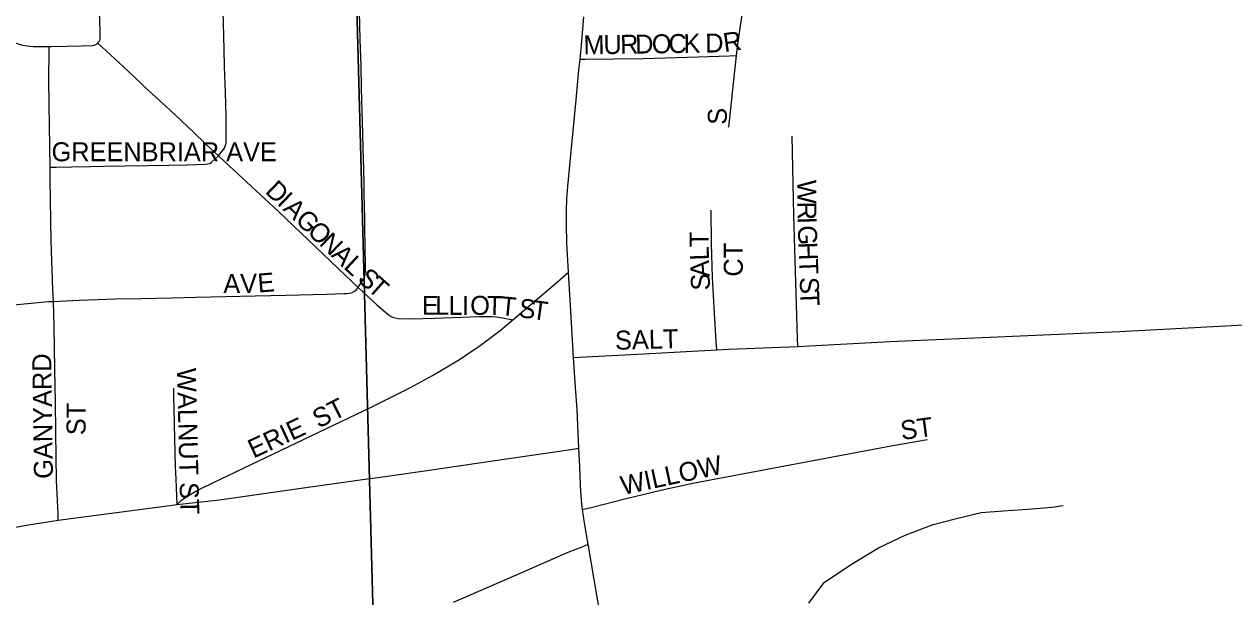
# Model space of a CAD drawing. Extents: x 1985906 to 2360102, y 891258 to 1222054.
# Drawn here: x 2165450 to 2168641, y 1081312 to 1082821 of the extents above; entities that cross this region are included whole.
import ezdxf

# ---------------------------------------------------------------- set-up
doc = ezdxf.new("R2010")
doc.units = 0
for name, color, linetype in [('GM_X_City_Street', 7, 'Continuous'), ('GM_X_City_Street_Text', 7, 'Continuous'), ('GM_X_Minor_River', 7, 'Continuous'), ('GM_X_Section', 7, 'Continuous')]:
    doc.layers.add(name, color=color, linetype=linetype)

msp = doc.modelspace()

# ---------------------------------------------------------------- linework, layer by layer
at = {"layer": 'GM_X_City_Street'}
for points in [[(2165644.2, 1082771.8), (2165646.5, 1082774.7), (2165647.5, 1082776.3), (2165648.5, 1082777.9), (2165649.1, 1082779.4), (2165649.6, 1082780.9), (2165650, 1082782.3), (2165650.2, 1082783.7), (2165650.4, 1082785.3), (2165650.5, 1082786.8), (2165650.6, 1082805), (2165648.9, 1082853), (2165647.2, 1082952.4)], [(2165962.4, 1082474.5), (2165972.1, 1082487.2), (2165978, 1082494.9), (2165981.1, 1082502.2), (2165982.3, 1082507.5), (2165982.9, 1082516.4), (2165983, 1082579.4), (2165981, 1082641.4), (2165978.7, 1082709.6), (2165977.2, 1082754.5), (2165975.3, 1082823.8), (2165974, 1082881.1), (2165972.8, 1082937.7), (2165972.5, 1082947.5)], [(2166331.2, 1082127.6), (2166341.1, 1082143.7), (2166347.3, 1082153.7), (2166349.6, 1082161.5), (2166350.6, 1082171.9), (2166350.1, 1082199), (2166349.7, 1082219.8), (2166349.3, 1082246.9), (2166348.8, 1082277.1), (2166348.2, 1082308.4), (2166347.7, 1082340.7), (2166347.1, 1082374), (2166346.6, 1082403.7), (2166346, 1082438.1), (2166344.1, 1082494.4), (2166342.8, 1082533.5), (2166341.4, 1082593.4), (2166340.1, 1082653.3), (2166338.7, 1082711.6), (2166336.5, 1082781.5), (2166334.1, 1082855), (2166332, 1082922.2), (2166331.1, 1082949.7)], [(2167329.2, 1082739.1), (2167331.8, 1082762.6), (2167343, 1082841.3), (2167344.5, 1082850.5), (2167346.4, 1082859.6), (2167348.6, 1082866.9), (2167350.3, 1082873)], [(2166916.2, 1082729.2), (2166921, 1082776.7), (2166926, 1082841)], [(2165417.3, 1082776.8), (2165428.5, 1082771.1), (2165442, 1082766.9), (2165457.6, 1082764.2), (2165473.3, 1082762.9), (2165515.6, 1082762.9)], [(2165518, 1082444.7), (2165516, 1082609.8), (2165515.3, 1082674.2), (2165515.6, 1082752.1), (2165515.6, 1082762.9)], [(2165515.6, 1082762.9), (2165521.3, 1082762.9), (2165601.2, 1082764.4), (2165630.4, 1082765.2), (2165634.8, 1082766.2), (2165638.5, 1082767.7), (2165641.6, 1082769.6), (2165644.2, 1082771.8)], [(2165644.2, 1082771.8), (2165677.8, 1082740.4), (2165711.5, 1082708.8), (2165737.9, 1082684.1), (2165764.7, 1082659), (2165788.6, 1082637.5), (2165824.3, 1082604.7), (2165835.9, 1082593.7), (2165895.1, 1082538.5), (2165930.3, 1082504.8), (2165962.4, 1082474.5)], [(2166886, 1082167.8), (2166881.3, 1082244.6), (2166880.1, 1082293), (2166880.5, 1082328.3), (2166881.7, 1082362), (2166884.2, 1082393.6), (2166890, 1082458.4), (2166906, 1082622.1), (2166913.2, 1082701.2), (2166916.2, 1082729.2)], [(2166916.2, 1082729.2), (2166929.7, 1082729.3), (2167083, 1082731), (2167228.2, 1082735.9), (2167309.2, 1082738.5), (2167329.2, 1082739.1)], [(2167309, 1082549.7), (2167329.2, 1082739.1)], [(2167490.7, 1081972.2), (2167490.1, 1081993.3), (2167480.6, 1082317.7), (2167475.7, 1082526.2)], [(2165518, 1082444.7), (2165534.4, 1082444.6), (2165575.6, 1082445.4), (2165625.1, 1082446.4), (2165658.9, 1082447), (2165716.2, 1082448.1), (2165775.1, 1082449.2), (2165831.4, 1082450.3), (2165879.9, 1082451.2), (2165927.2, 1082452.2), (2165934.5, 1082453.3), (2165939.3, 1082454.7), (2165943.5, 1082457.2), (2165962.4, 1082474.5)], [(2165962.4, 1082474.5), (2165989.6, 1082448.9), (2166120.7, 1082327.6), (2166297, 1082159.5), (2166331.2, 1082127.6)], [(2165526.9, 1082090.9), (2165525.2, 1082121.1), (2165521.1, 1082250.3), (2165518.5, 1082411.8), (2165518, 1082444.7)], [(2167277.1, 1081963.4), (2167275.7, 1081984.9), (2167269.6, 1082074.5), (2167265.2, 1082154), (2167263, 1082243.2), (2167262, 1082331.4)], [(2166738.8, 1082042.5), (2166768.6, 1082067.7), (2166856.3, 1082142.5), (2166886, 1082167.8)], [(2166899.3, 1081942.9), (2166892.3, 1082064.9), (2166886, 1082167.8)], [(2165526.9, 1082090.9), (2165594.6, 1082094.2), (2165692.3, 1082097.2), (2165758.4, 1082098.5), (2165838.5, 1082100.1), (2165902.9, 1082102), (2166059.2, 1082105.3), (2166139.8, 1082107), (2166248.4, 1082109.4), (2166293, 1082111.4), (2166301.9, 1082111.9), (2166309.2, 1082112.8), (2166315.3, 1082114.5), (2166320.3, 1082117.1), (2166326.1, 1082122.3), (2166331.2, 1082127.6)], [(2166331.2, 1082127.6), (2166380.3, 1082081.8), (2166404.3, 1082061.3), (2166413.7, 1082053.5), (2166421.9, 1082049.2)], [(2164924.3, 1082055), (2165106.7, 1082057.9), (2165204.6, 1082062.3), (2165318.5, 1082071.3), (2165432.2, 1082082.7), (2165513.3, 1082090.3), (2165526.9, 1082090.9)], [(2165539.7, 1081513.6), (2165539.1, 1081530.8), (2165535, 1081618.8), (2165533.3, 1081745.4), (2165532.3, 1081825.1), (2165530.9, 1081911.6), (2165528.9, 1082024.2), (2165526.9, 1082090.9)], [(2165853.5, 1081555.1), (2165864.5, 1081566.7), (2165878.6, 1081576.6), (2165906.4, 1081592.3), (2165918.7, 1081598.5), (2165949.2, 1081613.7), (2166365.5, 1081812.2), (2166468.9, 1081863.6), (2166526.8, 1081895.4), (2166597.8, 1081937.6), (2166652.9, 1081974.3), (2166705.5, 1082014.4), (2166738.8, 1082042.5)], [(2166421.9, 1082049.2), (2166428.8, 1082047.2), (2166436.6, 1082046), (2166470.5, 1082045.1), (2166533.5, 1082046.7), (2166649.2, 1082051.3), (2166682.5, 1082051.3), (2166696.1, 1082049.8), (2166711.7, 1082047.1), (2166738.8, 1082042.5)], [(2167490.7, 1081972.2), (2167521.4, 1081973.4), (2167734.2, 1081985.1), (2168340.5, 1082011.1), (2168667.9, 1082029.3), (2168723.7, 1082032.3)], [(2166899.3, 1081942.9), (2167083.7, 1081952.4), (2167277.1, 1081963.4)], [(2167277.1, 1081963.4), (2167308.8, 1081965.1), (2167490.7, 1081972.2)], [(2166913.2, 1081703.8), (2166910.3, 1081764.1), (2166908.3, 1081805.5), (2166904.6, 1081863.8), (2166899.3, 1081942.9)], [(2165853.5, 1081555.1), (2165852.5, 1081577.1), (2165850.4, 1081623), (2165849.4, 1081654.8), (2165848.4, 1081692.8), (2165846.3, 1081767.3), (2165845.3, 1081813.7), (2165844.9, 1081831.4), (2165844.5, 1081851.2), (2165844.3, 1081861.6)], [(2166923, 1081541.7), (2166948.8, 1081548.2), (2167038, 1081570.7), (2167132.9, 1081594), (2167213.8, 1081611.1), (2167292.6, 1081626.9), (2167741.7, 1081710.7), (2167833.1, 1081726.8)], [(2165853.5, 1081555.1), (2165964.8, 1081567.4), (2166143.3, 1081593), (2166273.5, 1081611.6), (2166336.6, 1081620.1), (2166408.3, 1081629.9), (2166517.9, 1081645.5), (2166680, 1081669.4), (2166891.5, 1081700.6), (2166913.2, 1081703.8)], [(2166923, 1081541.7), (2166922.1, 1081547.9), (2166919.3, 1081577), (2166917.2, 1081606.5), (2166915.6, 1081655.4), (2166913.2, 1081703.8)], [(2165539.7, 1081513.6), (2165639.4, 1081527.5), (2165834.5, 1081553), (2165853.5, 1081555.1)], [(2166937.6, 1081450.8), (2166936.1, 1081460), (2166927.9, 1081507.2), (2166923, 1081541.7)], [(2165006.2, 1081416.6), (2165010.5, 1081417.7), (2165091.2, 1081433.2), (2165365.9, 1081485.3), (2165461.3, 1081502), (2165539.7, 1081513.6)], [(2166582.6, 1081297.9), (2166748.9, 1081369.7), (2166884.9, 1081429.2), (2166921.4, 1081444.1), (2166937.6, 1081450.8)], [(2167056.1, 1080747.3), (2167031.2, 1080892.5), (2166993.7, 1081119), (2166937.6, 1081450.8)]]:
    msp.add_lwpolyline(points, dxfattribs=at)
at = {"layer": 'GM_X_Minor_River'}
msp.add_lwpolyline([(2167520.1, 1081295.2), (2167559.8, 1081349.7), (2167629.7, 1081396.6), (2167703.6, 1081441.4), (2167773.7, 1081474.1), (2167847.8, 1081502.9), (2167905.9, 1081517.5), (2167974.1, 1081534.2), (2168032.3, 1081538.8), (2168108.6, 1081543.5), (2168160.8, 1081548), (2168190.9, 1081552.3)], dxfattribs=at)
at = {"layer": 'GM_X_Section'}
for points in [[(2166281.8, 1084568.6), (2169519.4, 1084669.3), (2171681.5, 1084865.9), (2171687.9, 1084551.7), (2171838.6, 1079483.3), (2166424.4, 1079261.9)], [(2166281.8, 1084568.6), (2166424.4, 1079261.9), (2161115.7, 1079103.4), (2160986.8, 1084468.2)]]:
    msp.add_lwpolyline(points, close=True, dxfattribs=at)

# ---------------------------------------------------------------- texts
at = {"layer": 'GM_X_City_Street_Text'}
for s, rotation, p in [('M', 0.8562, (2166925.6, 1082741.8)), ('U', 0.8604, (2166978.3, 1082742.6)), ('R', 0.85, (2167022.3, 1082743.3)), ('D', 0.8486, (2167061.9, 1082743.9)), ('O', 0.8604, (2167105.9, 1082744.5)), ('C', 0.85, (2167149.9, 1082745.2)), ('K', 0.8486, (2167189.5, 1082745.8)), ('D', 0.8486, (2167246.7, 1082746.6)), ('R', 7.6885, (2167297.2, 1082747.8)), ('S', 90, (2167303.4, 1082556.4)), ('GREENBRIAR AVE', 0, (2165522, 1082460.2)), ('D', 316.1748, (2166083, 1082378.4)), ('W', 270.0336, (2167489.4, 1082411.2)), ('I', 316.1937, (2166114.7, 1082347.9)), ('A', 316.1748, (2166130.6, 1082332.7)), ('G', 316.1943, (2166162.3, 1082302.2)), ('R', 270.5047, (2167489.5, 1082353.5)), ('O', 316.1748, (2166194.1, 1082271.7)), ('I', 271.693, (2167489.8, 1082312.8)), ('N', 316.1784, (2166225.8, 1082241.3)), ('T', 90.7377, (2167255.5, 1082234.5)), ('G', 272.1006, (2167490.5, 1082290.4)), ('A', 316.1784, (2166257.6, 1082210.8)), ('L', 91.9674, (2167256.7, 1082199.6)), ('CT', 90, (2167345.5, 1082156)), ('H', 272.1231, (2167492.1, 1082246.4)), ('L', 317.2817, (2166290.1, 1082179.6)), ('A', 91.9763, (2167258.2, 1082155.6)), ('T', 272.1272, (2167493.7, 1082202.4)), ('E', 4.6064, (2166067.5, 1082113.8)), ('S', 318.309, (2166326.5, 1082146.3)), ('A', 0.0874, (2165975.2, 1082112.6)), ('V', 1.2545, (2166020.3, 1082112.7)), ('T', 318.362, (2166352.8, 1082122.9)), ('S', 91.9674, (2167259.4, 1082120.4)), ('S', 272.1153, (2167495.5, 1082154.1)), ('E', 359.9454, (2166498.8, 1082055.4)), ('L', 359.9457, (2166534, 1082055.4)), ('L', 359.9572, (2166569.2, 1082055.3)), ('I', 359.9126, (2166604.4, 1082055.3)), ('O', 359.9588, (2166626.4, 1082055.3)), ('T', 359.0165, (2166670.2, 1082055.2)), ('T', 354.4988, (2166704.4, 1082054.7)), ('T', 272.1403, (2167496.8, 1082118.9)), ('S', 352.1905, (2166752, 1082049.7)), ('T', 352.1327, (2166786.9, 1082044.9)), ('SALT', 1.6357, (2167009, 1081963)), ('GANYARD', 90.8407, (2165525.8, 1081623.3)), ('WALNUT ST', 271.3938, (2165852.7, 1081914.4)), ('ST', 90, (2165611.8, 1081738)), ('ST', 26.565, (2166226.2, 1081755.2)), ('ERIE', 24.8993, (2166054.9, 1081676.1)), ('ST', 7.5908, (2167764.8, 1081725.3)), ('WILLOW', 12.095, (2167029.3, 1081580))]:
    msp.add_text(s, height=50, rotation=rotation, dxfattribs=at).set_placement(p)

doc.saveas('drawing.dxf')
